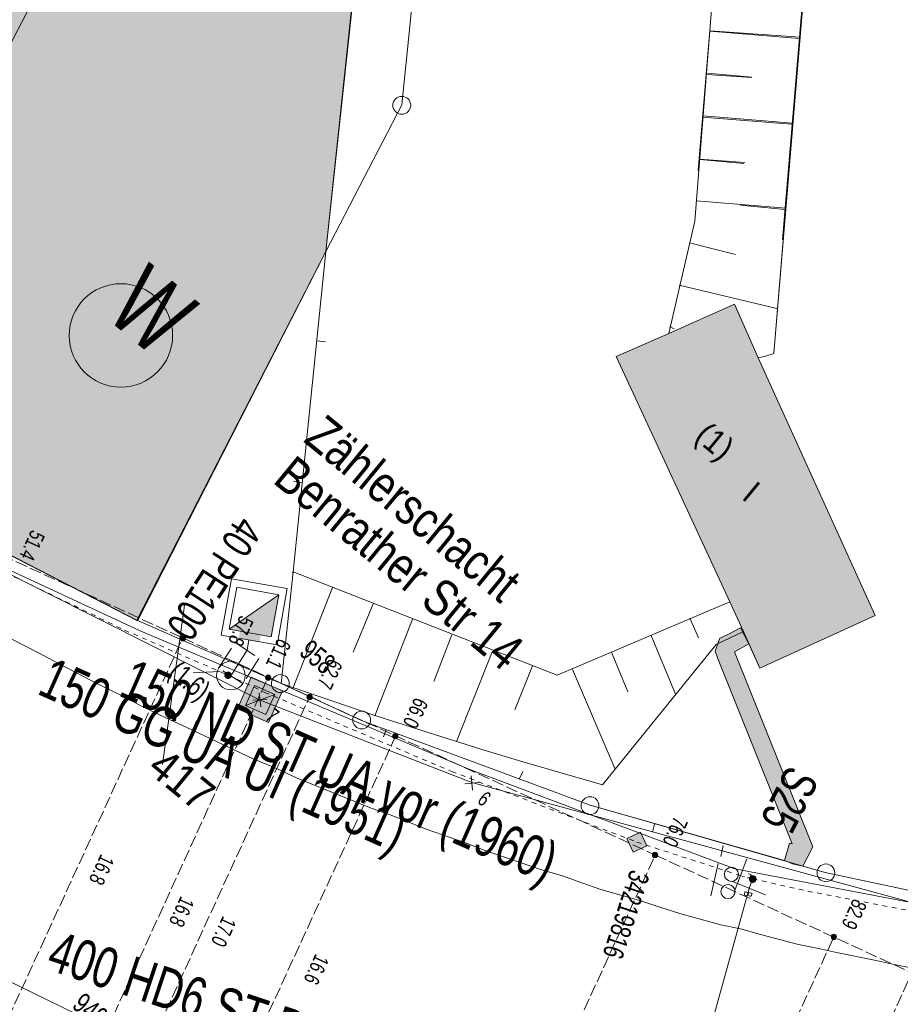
# Model space of a CAD drawing. Header units: metres. Extents: x -740 to 758, y -633 to 854.
# Tile 916 of 1056: x 226 to 257, y 251 to 286. Entities that reach past the tile are written whole.
import ezdxf

# ---------------------------------------------------------------- set-up
doc = ezdxf.new("R2010")
doc.units = ezdxf.units.M
doc.header["$MEASUREMENT"] = 0
for name, pattern in [('166_166', [0.3328, 0.1664, -0.1664]), ('416_125', [0.5408, 0.416, -0.1248]), ('416_416', [0.832, 0.416, -0.416]), ('832_208', [1.04, 0.832, -0.208])]:
    doc.linetypes.add(name, pattern=pattern)
for name, color, linetype in [('Gas.LOVION', 7, 'Continuous'), ('Gis.LOVION', 7, 'Continuous'), ('Grundkarte.LOVION', 7, 'Continuous'), ('Grundkarte_Text.LOVION', 7, 'Continuous'), ('Strom.LOVION', 7, 'Continuous'), ('StromBemass.LOVION', 7, 'Continuous'), ('Telko.LOVION', 7, 'Continuous'), ('Wasser.LOVION', 7, 'Continuous')]:
    doc.layers.add(name, color=color, linetype=linetype)
doc.styles.add('ERSTELLTER_STIL_1', font='arial.ttf')

msp = doc.modelspace()

# ---------------------------------------------------------------- hatches: boundary and pattern name
at = {"layer": 'Grundkarte.LOVION', "linetype": 'Continuous', "lineweight": 18}
for points in [[(239.112, 296.111), (239.159, 296.234), (227.458, 302.242), (227.132, 301.649), (229.094, 300.629), (231.804, 299.209), (229.559, 294.97), (226.854, 296.331), (224.892, 297.351), (193.27, 313.648), (193.291, 313.739), (192.794, 313.986), (192.52, 313.457), (192.611, 313.436), (192.264, 312.752), (188.256, 314.754), (188.182, 314.599), (185.691, 315.892), (183.657, 311.91), (180.733, 313.398), (172.706, 297.865), (172.551, 297.938), (171.131, 295.228), (230.516, 264.621), (237.113, 277.561)], [(251.258, 265.29), (251.745, 264.244), (252.312, 262.969), (256.359, 264.813), (252.255, 273.84), (251.422, 275.709), (249.127, 274.687), (247.285, 273.886)], [(251.43, 263.533), (251.934, 263.819), (251.642, 264.381), (251.165, 264.128), (250.91, 264.014), (250.748, 263.555), (250.829, 263.326), (253.446, 256.814), (253.356, 256.835), (253.179, 256.226), (253.456, 256.106), (253.819, 256.023), (254.166, 256.707)]]:
    msp.add_hatch(color=254, dxfattribs=at).paths.add_polyline_path(points)
at = {"layer": 'StromBemass.LOVION', "linetype": 'Continuous', "lineweight": 13}
for points in [[(232.173, 263.951), (232.18, 263.96), (232.186, 263.971), (232.19, 263.982), (232.193, 263.993), (232.195, 264.005), (232.195, 264.017), (232.193, 264.029), (232.19, 264.04), (232.186, 264.051), (232.18, 264.062), (232.173, 264.071), (232.165, 264.08), (232.156, 264.088), (232.146, 264.094), (232.135, 264.099), (232.124, 264.103), (232.112, 264.105), (232.1, 264.106), (232.088, 264.105), (232.076, 264.103), (232.065, 264.099), (232.054, 264.094), (232.044, 264.087), (232.035, 264.08), (232.027, 264.071), (232.02, 264.061), (232.014, 264.051), (232.01, 264.04), (232.007, 264.028), (232.006, 264.017), (232.006, 264.005), (232.007, 263.993), (232.01, 263.981), (232.015, 263.97), (232.021, 263.96), (232.028, 263.95), (232.036, 263.942), (232.045, 263.934), (232.055, 263.928), (232.066, 263.923), (232.077, 263.919), (232.089, 263.917), (232.101, 263.916), (232.112, 263.917), (232.124, 263.919), (232.135, 263.923), (232.146, 263.928), (232.156, 263.934), (232.165, 263.942)], [(235.162, 262.571), (235.169, 262.581), (235.174, 262.591), (235.178, 262.602), (235.181, 262.614), (235.183, 262.625), (235.183, 262.637), (235.181, 262.649), (235.178, 262.66), (235.174, 262.671), (235.168, 262.682), (235.161, 262.691), (235.153, 262.7), (235.144, 262.707), (235.134, 262.714), (235.123, 262.719), (235.112, 262.722), (235.1, 262.724), (235.089, 262.725), (235.077, 262.724), (235.065, 262.722), (235.054, 262.718), (235.043, 262.713), (235.033, 262.707), (235.024, 262.699), (235.016, 262.691), (235.009, 262.681), (235.004, 262.671), (234.999, 262.66), (234.996, 262.648), (234.995, 262.637), (234.995, 262.625), (234.996, 262.613), (234.999, 262.602), (235.004, 262.591), (235.01, 262.58), (235.017, 262.571), (235.025, 262.562), (235.034, 262.555), (235.044, 262.548), (235.055, 262.543), (235.066, 262.54), (235.077, 262.538), (235.089, 262.537), (235.101, 262.538), (235.113, 262.54), (235.124, 262.544), (235.134, 262.549), (235.144, 262.555), (235.154, 262.563)], [(236.614, 261.892), (236.621, 261.902), (236.627, 261.912), (236.631, 261.923), (236.634, 261.935), (236.636, 261.947), (236.636, 261.959), (236.634, 261.97), (236.631, 261.982), (236.627, 261.993), (236.621, 262.003), (236.614, 262.013), (236.606, 262.021), (236.597, 262.029), (236.587, 262.035), (236.576, 262.04), (236.565, 262.044), (236.553, 262.046), (236.541, 262.047), (236.529, 262.046), (236.518, 262.044), (236.507, 262.04), (236.496, 262.035), (236.486, 262.028), (236.477, 262.021), (236.469, 262.012), (236.462, 262.003), (236.456, 261.992), (236.452, 261.981), (236.449, 261.97), (236.447, 261.958), (236.447, 261.946), (236.449, 261.934), (236.452, 261.923), (236.456, 261.912), (236.462, 261.902), (236.469, 261.892), (236.477, 261.883), (236.486, 261.876), (236.496, 261.869), (236.507, 261.864), (236.518, 261.861), (236.53, 261.859), (236.542, 261.858), (236.554, 261.859), (236.565, 261.861), (236.577, 261.865), (236.587, 261.87), (236.597, 261.876), (236.606, 261.884)], [(239.615, 260.525), (239.622, 260.534), (239.628, 260.544), (239.632, 260.555), (239.635, 260.566), (239.636, 260.578), (239.636, 260.59), (239.635, 260.601), (239.632, 260.613), (239.628, 260.623), (239.622, 260.634), (239.615, 260.643), (239.607, 260.651), (239.598, 260.659), (239.588, 260.665), (239.578, 260.67), (239.567, 260.674), (239.555, 260.676), (239.543, 260.676), (239.532, 260.676), (239.52, 260.673), (239.509, 260.67), (239.499, 260.665), (239.489, 260.658), (239.48, 260.651), (239.472, 260.643), (239.465, 260.633), (239.46, 260.623), (239.455, 260.612), (239.453, 260.601), (239.451, 260.589), (239.451, 260.577), (239.453, 260.566), (239.456, 260.555), (239.46, 260.544), (239.466, 260.534), (239.472, 260.524), (239.48, 260.516), (239.489, 260.508), (239.499, 260.502), (239.51, 260.497), (239.521, 260.494), (239.532, 260.491), (239.544, 260.491), (239.556, 260.492), (239.567, 260.494), (239.578, 260.497), (239.589, 260.502), (239.598, 260.509), (239.607, 260.516)], [(248.715, 256.357), (248.722, 256.367), (248.728, 256.377), (248.732, 256.388), (248.735, 256.4), (248.737, 256.411), (248.737, 256.423), (248.735, 256.435), (248.732, 256.446), (248.728, 256.457), (248.722, 256.468), (248.715, 256.477), (248.707, 256.486), (248.698, 256.493), (248.688, 256.5), (248.677, 256.505), (248.666, 256.508), (248.654, 256.511), (248.642, 256.511), (248.631, 256.51), (248.619, 256.508), (248.608, 256.505), (248.597, 256.499), (248.587, 256.493), (248.578, 256.486), (248.57, 256.477), (248.563, 256.467), (248.557, 256.457), (248.553, 256.446), (248.55, 256.434), (248.549, 256.423), (248.549, 256.411), (248.55, 256.399), (248.553, 256.388), (248.558, 256.377), (248.563, 256.366), (248.57, 256.357), (248.578, 256.348), (248.588, 256.341), (248.598, 256.334), (248.608, 256.329), (248.62, 256.326), (248.631, 256.324), (248.643, 256.323), (248.655, 256.324), (248.666, 256.326), (248.678, 256.33), (248.688, 256.335), (248.698, 256.341), (248.707, 256.349)], [(254.979, 253.493), (254.986, 253.502), (254.992, 253.513), (254.996, 253.524), (254.999, 253.535), (255.001, 253.547), (255.001, 253.558), (254.999, 253.57), (254.996, 253.581), (254.992, 253.592), (254.986, 253.603), (254.979, 253.612), (254.971, 253.621), (254.962, 253.628), (254.952, 253.634), (254.941, 253.639), (254.93, 253.643), (254.919, 253.645), (254.907, 253.646), (254.895, 253.645), (254.884, 253.643), (254.872, 253.639), (254.862, 253.634), (254.852, 253.628), (254.843, 253.62), (254.835, 253.612), (254.828, 253.602), (254.822, 253.592), (254.818, 253.581), (254.815, 253.569), (254.814, 253.558), (254.814, 253.546), (254.815, 253.534), (254.818, 253.523), (254.823, 253.512), (254.828, 253.502), (254.835, 253.492), (254.843, 253.484), (254.852, 253.476), (254.862, 253.47), (254.873, 253.465), (254.884, 253.461), (254.896, 253.459), (254.907, 253.459), (254.919, 253.459), (254.931, 253.462), (254.942, 253.465), (254.953, 253.47), (254.962, 253.477), (254.971, 253.484)]]:
    msp.add_hatch(color=7, dxfattribs=at).paths.add_polyline_path(points)
at = {"layer": 'Telko.LOVION', "linetype": 'Continuous', "lineweight": 13}
msp.add_hatch(color=7, dxfattribs=at).paths.add_polyline_path([(234.01, 261.534), (235.105, 261.065), (235.587, 262.176), (234.492, 262.645)])
at = {"layer": 'Wasser.LOVION', "linetype": 'Continuous', "lineweight": 13}
for points in [[(233.722, 264.329), (235.196, 264.059), (235.466, 265.534)], [(234.062, 264.022), (234.785, 263.886), (234.852, 264.262), (234.116, 264.382)], [(233.785, 262.633), (233.794, 262.646), (233.802, 262.661), (233.808, 262.676), (233.812, 262.692), (233.814, 262.708), (233.814, 262.724), (233.812, 262.74), (233.808, 262.756), (233.802, 262.771), (233.794, 262.785), (233.784, 262.799), (233.773, 262.811), (233.76, 262.821), (233.747, 262.83), (233.732, 262.836), (233.716, 262.841), (233.7, 262.844), (233.684, 262.845), (233.668, 262.844), (233.652, 262.841), (233.636, 262.836), (233.621, 262.829), (233.608, 262.82), (233.595, 262.81), (233.584, 262.798), (233.574, 262.785), (233.567, 262.77), (233.561, 262.755), (233.557, 262.739), (233.555, 262.723), (233.555, 262.707), (233.557, 262.691), (233.561, 262.675), (233.567, 262.66), (233.575, 262.645), (233.584, 262.632), (233.596, 262.62), (233.608, 262.61), (233.622, 262.601), (233.637, 262.594), (233.652, 262.589), (233.668, 262.586), (233.685, 262.585), (233.701, 262.587), (233.717, 262.59), (233.733, 262.595), (233.747, 262.602), (233.761, 262.611), (233.774, 262.621)], [(233.785, 262.633), (233.794, 262.646), (233.802, 262.661), (233.808, 262.676), (233.812, 262.692), (233.814, 262.708), (233.814, 262.724), (233.812, 262.74), (233.808, 262.756), (233.802, 262.771), (233.794, 262.785), (233.784, 262.799), (233.773, 262.811), (233.76, 262.821), (233.747, 262.83), (233.732, 262.836), (233.716, 262.841), (233.7, 262.844), (233.684, 262.845), (233.668, 262.844), (233.652, 262.841), (233.636, 262.836), (233.621, 262.829), (233.608, 262.82), (233.595, 262.81), (233.584, 262.798), (233.574, 262.785), (233.567, 262.77), (233.561, 262.755), (233.557, 262.739), (233.555, 262.723), (233.555, 262.707), (233.557, 262.691), (233.561, 262.675), (233.567, 262.66), (233.575, 262.645), (233.584, 262.632), (233.596, 262.62), (233.608, 262.61), (233.622, 262.601), (233.637, 262.594), (233.652, 262.589), (233.668, 262.586), (233.685, 262.585), (233.701, 262.587), (233.717, 262.59), (233.733, 262.595), (233.747, 262.602), (233.761, 262.611), (233.774, 262.621)], [(248.13, 257.225), (247.65, 257.001), (247.874, 256.52), (248.355, 256.745)], [(252.168, 255.492), (252.178, 255.505), (252.186, 255.52), (252.192, 255.535), (252.196, 255.551), (252.198, 255.568), (252.198, 255.585), (252.196, 255.601), (252.191, 255.617), (252.185, 255.633), (252.177, 255.647), (252.167, 255.661), (252.156, 255.673), (252.143, 255.683), (252.129, 255.692), (252.114, 255.699), (252.098, 255.704), (252.082, 255.707), (252.065, 255.708), (252.048, 255.707), (252.032, 255.704), (252.016, 255.699), (252.001, 255.692), (251.987, 255.683), (251.974, 255.672), (251.963, 255.66), (251.953, 255.647), (251.945, 255.632), (251.939, 255.616), (251.935, 255.6), (251.933, 255.584), (251.933, 255.567), (251.935, 255.551), (251.94, 255.535), (251.946, 255.519), (251.954, 255.505), (251.964, 255.491), (251.975, 255.479), (251.988, 255.468), (252.002, 255.46), (252.017, 255.453), (252.033, 255.447), (252.049, 255.444), (252.066, 255.443), (252.083, 255.444), (252.099, 255.448), (252.115, 255.453), (252.13, 255.46), (252.144, 255.469), (252.156, 255.48)], [(252.171, 255.494), (252.181, 255.507), (252.189, 255.522), (252.195, 255.537), (252.199, 255.553), (252.201, 255.57), (252.201, 255.586), (252.199, 255.603), (252.195, 255.619), (252.189, 255.635), (252.181, 255.649), (252.171, 255.663), (252.16, 255.675), (252.147, 255.685), (252.133, 255.694), (252.117, 255.701), (252.102, 255.706), (252.085, 255.709), (252.069, 255.71), (252.052, 255.709), (252.036, 255.706), (252.02, 255.701), (252.005, 255.694), (251.991, 255.685), (251.978, 255.674), (251.967, 255.662), (251.957, 255.648), (251.949, 255.634), (251.943, 255.618), (251.939, 255.602), (251.937, 255.586), (251.937, 255.569), (251.939, 255.552), (251.943, 255.536), (251.949, 255.521), (251.957, 255.506), (251.967, 255.493), (251.979, 255.481), (251.992, 255.47), (252.006, 255.461), (252.021, 255.454), (252.037, 255.449), (252.053, 255.446), (252.069, 255.445), (252.086, 255.446), (252.102, 255.449), (252.118, 255.455), (252.133, 255.462), (252.147, 255.471), (252.16, 255.481)]]:
    msp.add_hatch(color=7, dxfattribs=at).paths.add_polyline_path(points)

# ---------------------------------------------------------------- linework, layer by layer
at = {"layer": 'Gas.LOVION', "color": 5, "linetype": 'Continuous', "lineweight": 18}
msp.add_lwpolyline([(273.575, 251.659), (262.487, 253.826), (258.903, 254.51), (251.434, 255.937), (242.152, 259.419), (230.625, 264.262), (222.482, 268.047), (201.947, 278.867), (195.371, 282.332), (184.177, 288.006), (182.723, 288.662), (182.285, 288.915), (179.153, 290.411), (178.624, 290.685), (176.832, 291.485), (170.815, 293.926), (160.385, 297.975), (159.611, 298.18)], dxfattribs=at)
at = {"layer": 'Gas.LOVION', "color": 1, "linetype": 'Continuous', "lineweight": 18}
msp.add_lwpolyline([(332.398, 180.86), (327.104, 192.83), (319.513, 210.62), (307.683, 236.847), (293.119, 237.831), (281.226, 238.856), (259.182, 240.927), (255.099, 241.725), (248.236, 244.054), (248.084, 244.098), (229.447, 250.315), (217.42, 256.188), (203.346, 263.797), (183.783, 273.441)], dxfattribs=at)
at = {"layer": 'Gis.LOVION', "color": 44, "linetype": 'Continuous', "lineweight": 18}
msp.add_lwpolyline([(234.294, 261.651), (234.609, 262.361), (235.319, 262.047), (235.005, 261.336)], close=True, dxfattribs=at)
msp.add_lwpolyline([(234.294, 261.651), (235.319, 262.047)], dxfattribs=at)
at = {"layer": 'Grundkarte.LOVION', "color": 8, "linetype": 'Continuous', "lineweight": 18}
for points in [[(193.27, 313.648), (224.892, 297.351), (226.854, 296.331), (229.559, 294.97), (231.804, 299.209), (229.094, 300.629), (227.132, 301.649), (227.458, 302.242), (239.159, 296.234), (239.112, 296.111), (237.113, 277.561), (230.516, 264.621), (171.131, 295.228)], [(239.43, 299.511), (237.113, 277.561), (230.484, 264.648), (182.366, 289.44), (184.289, 306.652), (226.412, 304.179), (229.397, 303.88), (231.646, 300.524), (239.14, 299.749)], [(296.218, 252.838), (295.512, 252.503), (293.688, 252.118), (279.838, 252.301), (271.529, 252.937), (263, 254.024), (254.609, 255.805), (246.369, 258.161), (238.364, 261.132), (235.549, 262.424), (235.964, 266.336), (237.113, 277.561), (239.773, 282.698), (241.326, 297.953), (239.773, 282.698), (237.113, 277.561), (239.43, 299.511)], [(160.113, 298.791), (165.494, 296.953), (174.022, 293.767), (182.366, 289.44), (230.484, 264.648), (235.549, 262.424), (238.364, 261.132), (246.369, 258.161), (254.609, 255.805), (263, 254.024), (271.529, 252.937), (279.838, 252.301), (293.688, 252.118), (295.512, 252.503), (296.218, 252.838)], [(182.366, 289.44), (230.484, 264.648), (235.549, 262.424), (238.364, 261.132), (246.369, 258.161), (254.609, 255.805), (263, 254.024), (271.529, 252.937), (279.838, 252.301), (294.248, 251.227), (294.871, 251.199), (295.073, 251.249), (295.281, 251.239), (295.749, 251.285), (295.951, 251.335), (296.186, 251.357), (296.388, 251.407), (296.622, 251.43), (297.536, 251.756)], [(258.409, 252.304), (257.022, 252.583), (256.388, 252.727), (255.001, 253.006), (254.366, 253.15), (253.673, 253.289), (252.339, 253.632), (251.64, 253.83), (250.946, 253.969), (249.548, 254.364), (248.817, 254.588), (248.144, 254.818), (246.746, 255.213), (246.073, 255.443), (245.368, 255.699), (244.669, 255.897), (242.651, 256.586), (242.005, 256.848), (240.659, 257.308), (239.367, 257.832), (238.694, 258.061), (236.109, 259.109), (235.334, 259.477), (234.565, 259.786), (232.241, 260.888), (231.498, 261.23), (230.723, 261.597), (229.975, 261.997), (229.2, 262.364), (227.767, 263.111), (227.019, 263.511), (191.297, 281.83)], [(235.964, 266.336), (237.113, 277.561)], [(237.097, 274.397), (236.798, 274.427)], [(235.98, 269.5), (236.278, 269.47)], [(253.456, 256.106), (253.179, 256.226), (246.369, 258.161), (238.364, 261.132), (235.549, 262.424)], [(239.13, 260.557), (239.224, 260.803)], [(244.007, 259.349), (243.886, 259.071)], [(248.559, 257.223), (248.621, 257.495)]]:
    msp.add_lwpolyline(points, dxfattribs=at)
at = {"layer": 'Grundkarte.LOVION', "color": 253, "linetype": 'Continuous', "lineweight": 18}
for points in [[(239.43, 299.511), (237.113, 277.561), (235.964, 266.336), (235.549, 262.424), (230.484, 264.648), (182.366, 289.44), (174.022, 293.767), (165.494, 296.953), (160.113, 298.791)], [(296.218, 252.838), (295.512, 252.503), (293.688, 252.118), (279.838, 252.301), (271.529, 252.937), (263, 254.024), (254.609, 255.805), (246.369, 258.161), (238.364, 261.132), (235.549, 262.424), (235.964, 266.336), (237.113, 277.561), (239.43, 299.511)], [(253.113, 277.964), (253.886, 287.291), (255.568, 289.731), (259.521, 287.398), (261.088, 287.995), (268.483, 271.309), (263.687, 269.274)], [(265.526, 278.064), (268.517, 271.351), (259.616, 267.466), (260.368, 265.826), (259.917, 265.604), (259.378, 254.793), (254.609, 255.805), (253.819, 256.023), (254.166, 256.707), (251.43, 263.533), (251.934, 263.819), (252.312, 262.969), (256.359, 264.813), (252.255, 273.84), (252.515, 273.895), (252.802, 273.982), (253.92, 287.333), (254.02, 287.52)]]:
    msp.add_lwpolyline(points, dxfattribs=at)
at = {"layer": 'Grundkarte.LOVION', "color": 7, "linetype": 'Continuous', "lineweight": 13}
for points in [[(250.935, 290.055), (250.043, 278.619), (249.127, 274.687), (251.422, 275.709), (252.255, 273.84), (252.515, 273.895), (252.802, 273.982), (253.924, 287.599)], [(250.983, 290.376), (250.156, 280.394)], [(253.113, 277.964), (254.015, 288.692)], [(250.565, 285.281), (253.694, 285.025)], [(250.573, 285.291), (253.728, 285.067)], [(250.448, 283.762), (252.025, 283.651)], [(250.482, 283.804), (252.033, 283.66)], [(250.298, 282.27), (253.426, 282.014)], [(250.333, 282.312), (253.461, 282.056)], [(250.207, 280.783), (251.758, 280.639)], [(250.215, 280.793), (251.793, 280.681)], [(250.092, 279.333), (253.22, 279.077)], [(251.635, 279.179), (253.186, 279.035)], [(249.852, 277.861), (251.458, 277.457)], [(249.494, 276.378), (252.914, 275.56)], [(249.163, 274.927), (249.318, 274.853)], [(235.964, 266.336), (235.938, 266.304)], [(237.347, 265.791), (235.949, 262.256)], [(232.168, 265.256), (231.392, 259.594)], [(238.763, 265.221), (238.071, 263.527)], [(240.146, 264.676), (238.821, 261.295)], [(249.866, 264.71), (250.169, 264.03)], [(241.529, 264.131), (240.89, 262.503)], [(248.507, 264.104), (249.357, 262.059)], [(242.945, 263.56), (241.688, 260.393)], [(247.115, 263.525), (247.695, 262.133)], [(244.354, 263.048), (243.736, 261.51)], [(245.756, 262.919), (247.25, 259.43)]]:
    msp.add_lwpolyline(points, dxfattribs=at)
at = {"layer": 'Grundkarte.LOVION', "color": 8, "linetype": 'Continuous', "lineweight": 18}
for points in [[(237.113, 277.561), (235.964, 266.336), (235.549, 262.424), (230.484, 264.648)], [(251.258, 265.29), (247.285, 273.886), (249.127, 274.687), (251.422, 275.709), (252.255, 273.84), (256.359, 264.813), (252.312, 262.969), (251.745, 264.244)]]:
    msp.add_lwpolyline(points, close=True, dxfattribs=at)
at = {"layer": 'Grundkarte.LOVION', "color": 7, "linetype": 'Continuous', "lineweight": 13}
for points in [[(235.964, 266.336), (245.214, 262.718), (251.258, 265.29), (251.745, 264.244), (250.784, 263.795), (246.801, 258.883), (243.972, 259.7), (242.542, 260.122), (240.407, 260.8), (238.789, 261.322), (235.549, 262.424)], [(251.43, 263.533), (254.166, 256.707), (253.819, 256.023), (253.456, 256.106), (253.179, 256.226), (253.356, 256.835), (253.446, 256.814), (250.829, 263.326), (250.748, 263.555), (250.91, 264.014), (251.165, 264.128), (251.642, 264.381), (251.934, 263.819)]]:
    msp.add_lwpolyline(points, close=True, dxfattribs=at)
at = {"layer": 'Grundkarte.LOVION', "color": 9, "linetype": 'Continuous', "lineweight": 18}
for centre, radius in [((239.769, 282.68), 0.313), ((235.516, 262.424), 0.313), ((238.365, 261.148), 0.312), ((246.366, 258.148), 0.312), ((254.63, 255.795), 0.31)]:
    msp.add_circle(centre, radius, dxfattribs=at)
at = {"layer": 'Strom.LOVION', "color": 49, "linetype": 'Continuous', "lineweight": 18}
msp.add_lwpolyline([(229.379, 291.214), (220.17, 273.555), (181.958, 293.464), (190.978, 310.794)], close=True, dxfattribs=at)
at = {"layer": 'StromBemass.LOVION', "color": 7, "linetype": '416_125', "lineweight": 13}
for points in [[(179.558, 288.086), (191.503, 282.604), (195.123, 280.948), (196.498, 280.329), (198.494, 279.416), (200.041, 278.71), (203.664, 277.025), (221.825, 268.722), (232.097, 264.022), (235.084, 262.644), (248.652, 256.419), (257.642, 252.288), (266.09, 248.415), (269.09, 247.053), (271.35, 246.003), (282.381, 240.949)], [(225.079, 248.735), (232.097, 264.022)], [(228.095, 247.36), (235.084, 262.644)], [(229.478, 246.52), (236.54, 261.959)], [(232.622, 245.497), (239.556, 260.584)], [(242.097, 242.153), (248.652, 256.419)], [(248.606, 239.819), (254.904, 253.543)], [(251.494, 238.845), (257.642, 252.288)]]:
    msp.add_lwpolyline(points, dxfattribs=at)
at = {"layer": 'StromBemass.LOVION', "color": 7, "linetype": 'Continuous', "lineweight": 13}
for centre, radius in [((232.1, 264.011), 0.0947), ((235.089, 262.631), 0.0941), ((236.542, 261.952), 0.0943), ((239.544, 260.584), 0.0928), ((248.643, 256.417), 0.0941), ((254.907, 253.552), 0.0936)]:
    msp.add_circle(centre, radius, dxfattribs=at)
at = {"layer": 'Telko.LOVION', "color": 1, "linetype": 'Continuous', "lineweight": 18}
msp.add_lwpolyline([(271.316, 252.547), (258.792, 254.44), (242.228, 258.954), (234.807, 261.849), (187.653, 285.553), (186.241, 270.666)], dxfattribs=at)
at = {"layer": 'Telko.LOVION', "color": 7, "linetype": 'Continuous', "lineweight": 13}
msp.add_lwpolyline([(234.01, 261.534), (234.492, 262.645), (235.587, 262.176), (235.105, 261.065)], close=True, dxfattribs=at)
msp.add_lwpolyline([(234.01, 261.534), (234.492, 262.645), (235.587, 262.176), (235.105, 261.065)], close=True, dxfattribs=at)
for points in [[(234.556, 261.839), (235.041, 261.872)], [(234.768, 262.096), (234.83, 261.614)], [(242.205, 259.188), (242.253, 258.69)], [(241.98, 258.915), (242.478, 258.963)], [(251.028, 256.755), (250.949, 256.363)], [(250.854, 256.117), (250.596, 254.984)]]:
    msp.add_lwpolyline(points, dxfattribs=at)
for centre, radius in [((251.321, 255.743), 0.247), ((251.2, 255.137), 0.246)]:
    msp.add_circle(centre, radius, dxfattribs=at)
at = {"layer": 'Wasser.LOVION', "color": 150, "linetype": '166_166', "lineweight": 18}
msp.add_lwpolyline([(159.479, 298.02), (161.782, 297.284), (166.041, 296.045), (170.904, 293.772), (180.933, 289.137), (184.155, 287.62), (188.826, 285.342), (197.333, 281.017), (209.381, 274.776), (222.894, 267.763), (230.06, 264.296), (233.688, 262.715), (234.973, 262.116), (241.524, 259.343), (248.002, 256.873), (251.619, 255.704), (252.059, 255.585), (253.993, 255.153), (261.342, 253.744), (269.635, 252.205), (274.136, 251.817), (274.542, 254.473)], dxfattribs=at)
at = {"layer": 'Wasser.LOVION', "color": 7, "linetype": 'Continuous', "lineweight": 13}
for points in [[(233.8, 266.095), (235.755, 265.754), (235.401, 263.783), (233.446, 264.124)], [(233.991, 265.803), (235.466, 265.534), (235.196, 264.059), (233.722, 264.329)], [(233.722, 264.329), (235.466, 265.534), (235.196, 264.059)], [(248.13, 257.225), (248.355, 256.745), (247.874, 256.52), (247.65, 257.001)]]:
    msp.add_lwpolyline(points, close=True, dxfattribs=at)
at = {"layer": 'Wasser.LOVION', "color": 7, "linetype": '832_208', "lineweight": 13}
msp.add_lwpolyline([(233.353, 262.963), (233.93, 263.861), (234.767, 263.308), (234.204, 262.425)], close=True, dxfattribs=at)
at = {"layer": 'Wasser.LOVION', "color": 150, "linetype": 'Continuous', "lineweight": 18}
for points in [[(233.688, 262.715), (233.778, 262.694), (234.355, 263.593), (234.409, 263.953)], [(252.059, 255.585), (251.944, 255.249), (248.731, 243.674), (247.706, 239.805)]]:
    msp.add_lwpolyline(points, dxfattribs=at)
at = {"layer": 'Wasser.LOVION', "color": 252, "linetype": '416_416', "lineweight": 18}
msp.add_lwpolyline([(233.778, 262.694), (234.355, 263.593)], dxfattribs=at)
at = {"layer": 'Wasser.LOVION', "color": 7, "linetype": 'Continuous', "lineweight": 13}
for points in [[(233.394, 262.848), (232.467, 262.802)], [(251.857, 256.289), (251.41, 255.122)], [(252.513, 255.023), (251.359, 255.487)]]:
    msp.add_lwpolyline(points, dxfattribs=at)
at = {"layer": 'Wasser.LOVION', "color": 94, "linetype": 'Continuous', "lineweight": 18}
msp.add_circle((229.929, 274.62), 1.812, dxfattribs=at)
at = {"layer": 'Wasser.LOVION', "color": 7, "linetype": 'Continuous', "lineweight": 13}
msp.add_circle((233.783, 262.704), 0.501, dxfattribs=at)

# ---------------------------------------------------------------- texts
at = {"layer": 'Gas.LOVION', "color": 5, "linetype": 'Continuous', "lineweight": 18, "insert": (229.631, 261.63), "char_height": 1.42278, "attachment_point": 7, "rotation": 336.2452, "style": 'ERSTELLTER_STIL_1'}
msp.add_mtext('{\\A1;\\W0.72020x;150 ND ST UA vor (1960)}', dxfattribs=at)
at = {"layer": 'Gas.LOVION', "color": 1, "linetype": 'Continuous', "lineweight": 18, "insert": (227.129, 252.034), "char_height": 1.42279, "attachment_point": 7, "rotation": 341.5293, "style": 'ERSTELLTER_STIL_1'}
msp.add_mtext('{\\A1;\\W0.72072x;400 HD6 ST BA (1969)}', dxfattribs=at)
at = {"layer": 'Grundkarte_Text.LOVION', "color": 7, "linetype": 'Continuous', "lineweight": 13, "attachment_point": 7, "style": 'ERSTELLTER_STIL_1'}
for s, insert, char_height, rotation in [('{\\A1;\\W0.89450x;(1)}', (249.829, 270.804), 0.83073, 320.5841), ('{\\A1;\\W0.89457x;I}', (251.646, 268.915), 0.83073, 320.5841), ('{\\A1;\\W0.89450x;417}', (230.803, 259.366), 1.12429, 320.5859)]:
    msp.add_mtext(s, dxfattribs=dict(at, insert=insert, char_height=char_height, rotation=rotation))
at = {"layer": 'StromBemass.LOVION', "color": 7, "linetype": 'Continuous', "lineweight": 13, "attachment_point": 7, "style": 'ERSTELLTER_STIL_1'}
for s, insert, char_height, rotation in [('{\\A1;\\W0.71561x;51.4}', (226.792, 267.843), 0.53352, 245.2461), ('{\\A1;\\W0.71552x;57.8}', (234.105, 264.849), 0.53357, 245.2485), ('{\\A1;\\W0.71554x;61.1}', (235.421, 264.045), 0.53357, 245.2485), ('{\\A1;\\W0.71561x;62.7}', (237.223, 263.337), 0.53352, 245.2461), ('{\\A1;\\W0.71554x;66.0}', (240.223, 261.975), 0.53357, 245.2483), ('{\\A1;\\W0.71561x;76.0}', (249.319, 257.808), 0.53353, 245.246), ('{\\A1;\\W0.71554x;16.8}', (229.225, 256.48), 0.53357, 245.2485), ('{\\A1;\\W0.71554x;16.8}', (232.028, 255.01), 0.53357, 245.2484), ('{\\A1;\\W0.71561x;82.9}', (255.588, 254.921), 0.53353, 245.246), ('{\\A1;\\W0.71561x;17.0}', (233.5, 254.311), 0.53353, 245.246), ('{\\A1;\\W0.71561x;16.6}', (236.748, 252.989), 0.53353, 245.246)]:
    msp.add_mtext(s, dxfattribs=dict(at, insert=insert, char_height=char_height, rotation=rotation))
at = {"layer": 'Telko.LOVION', "color": 7, "linetype": 'Continuous', "lineweight": 13, "attachment_point": 7, "style": 'ERSTELLTER_STIL_1'}
for s, insert, char_height, rotation in [('{\\A1;\\W0.71560x;958}', (236.132, 263.455), 0.7114, 320.5831), ('{\\A1;\\W0.71006x;A}', (251.908, 255.789), 0.28522, 257.914), ('{\\A1;\\W0.71532x;B}', (251.786, 255.17), 0.28522, 257.914), ('{\\A1;\\W0.71557x;949}', (228.173, 251.086), 0.71141, 320.5831)]:
    msp.add_mtext(s, dxfattribs=dict(at, insert=insert, char_height=char_height, rotation=rotation))
at = {"layer": 'Telko.LOVION', "color": 250, "linetype": 'Continuous', "lineweight": 18, "attachment_point": 7, "rotation": 320.5841, "style": 'ERSTELLTER_STIL_1'}
for s, insert, char_height in [('{\\A1;\\W0.71558x;7}', (234.952, 261.195), 0.53354), ('{\\A1;\\W0.71557x;6}', (242.375, 258.274), 0.53355)]:
    msp.add_mtext(s, dxfattribs=dict(at, insert=insert, char_height=char_height))
at = {"layer": 'Wasser.LOVION', "color": 94, "linetype": 'Continuous', "lineweight": 18, "attachment_point": 7, "style": 'ERSTELLTER_STIL_1'}
for s, insert, char_height, rotation in [('{\\A1;\\W0.71562x;W}', (229.321, 275.291), 2.48984, 320.5839), ('{\\A1;\\W0.80002x;Zählerschacht}', (236.279, 270.904), 1.28138, 320.5835), ('{\\A1;\\W0.80002x;Benrather Str 14}', (235.201, 269.473), 1.28138, 320.5835)]:
    msp.add_mtext(s, dxfattribs=dict(at, insert=insert, char_height=char_height, rotation=rotation))
at = {"layer": 'Wasser.LOVION', "color": 150, "linetype": 'Continuous', "lineweight": 18, "attachment_point": 7, "style": 'ERSTELLTER_STIL_1'}
for s, insert, char_height, rotation in [('{\\A1;\\W0.71556x;40 PE100}', (234.028, 268.361), 1.06712, 236.9706), ('{\\A1;\\W0.71972x;150 GG UA UI (1951)}', (226.778, 261.689), 1.4228, 336.0438)]:
    msp.add_mtext(s, dxfattribs=dict(at, insert=insert, char_height=char_height, rotation=rotation))
at = {"layer": 'Wasser.LOVION', "color": 7, "linetype": 'Continuous', "lineweight": 13, "attachment_point": 7, "style": 'ERSTELLTER_STIL_1'}
for s, insert, char_height, rotation in [('{\\A1;\\W0.71560x;(1.6)}', (231.41, 262.556), 0.71137, 320.5864), ('{\\A1;\\W0.71561x;S25}', (253.287, 259.626), 1.24491, 243.2467), ('{\\A1;\\W0.71560x;34219816}', (247.776, 255.944), 0.71138, 251.8736)]:
    msp.add_mtext(s, dxfattribs=dict(at, insert=insert, char_height=char_height, rotation=rotation))

doc.saveas('drawing.dxf')
